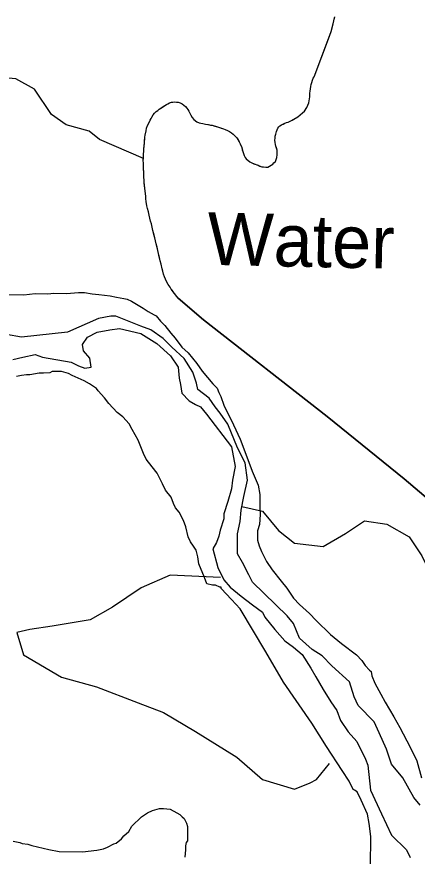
# Model space of a CAD drawing. Extents: x 3245246 to 3283090, y 806824 to 832173.
# Drawn here: x 3271900 to 3272663, y 827254 to 828851 of the extents above; entities that cross this region are included whole.
import ezdxf

# ---------------------------------------------------------------- set-up
doc = ezdxf.new("R2010")
doc.units = 0
for name, color, linetype in [('V-RIVR-IDEN', 7, 'Continuous'), ('V-SITE-VEGE', 7, 'Continuous'), ('V-TOPO-SHOR', 7, 'Continuous')]:
    doc.layers.add(name, color=color, linetype=linetype)

msp = doc.modelspace()

# ---------------------------------------------------------------- linework, layer by layer
at = {"layer": 'V-SITE-VEGE'}
for p, q in [((3272503.1, 828837.7), (3272504.1, 828843.8)), ((3272504.1, 828843.8), (3272505.8, 828851.3)), ((3272499.1, 828823.2), (3272503.1, 828837.7)), ((3272466.4, 828737), (3272499.1, 828823.2)), ((3272460.8, 828722.5), (3272464.8, 828734.1)), ((3272464.8, 828734.1), (3272466.4, 828737)), ((3272459.2, 828709.6), (3272459.5, 828714)), ((3272459.5, 828714), (3272460, 828718.2)), ((3272460, 828718.2), (3272460.8, 828722.5)), ((3272456.3, 828687.6), (3272458.3, 828698.6)), ((3272458.3, 828698.6), (3272458.6, 828702.8)), ((3272458.6, 828702.8), (3272458.7, 828706.1)), ((3272458.7, 828706.1), (3272459.2, 828709.6)), ((3272171.5, 828675.1), (3272181.8, 828682.3)), ((3272181.8, 828682.3), (3272190.9, 828687.2)), ((3272190.9, 828687.2), (3272194.5, 828688.4)), ((3272194.5, 828688.4), (3272201.1, 828689.2)), ((3272201.1, 828689.2), (3272207.5, 828688.6)), ((3272207.5, 828688.6), (3272211.2, 828687.4)), ((3272211.2, 828687.4), (3272214.9, 828685.4)), ((3272214.9, 828685.4), (3272218.1, 828683.1)), ((3272218.1, 828683.1), (3272221.2, 828680.4)), ((3272452.6, 828678.7), (3272456.3, 828687.6)), ((3272160.1, 828664.5), (3272162.1, 828668)), ((3272162.1, 828668), (3272165.3, 828671)), ((3272165.3, 828671), (3272168.4, 828673.1)), ((3272168.4, 828673.1), (3272171.5, 828675.1)), ((3272221.2, 828680.4), (3272223.7, 828677.5)), ((3272223.7, 828677.5), (3272225.9, 828674.5)), ((3272225.9, 828674.5), (3272227.8, 828671.4)), ((3272227.8, 828671.4), (3272229.5, 828667.6)), ((3272229.5, 828667.6), (3272231.4, 828663.9)), ((3272435.4, 828660.8), (3272444.6, 828668.3)), ((3272444.6, 828668.3), (3272448.2, 828671.7)), ((3272448.2, 828671.7), (3272452.6, 828678.7)), ((3272149.3, 828644.5), (3272153.9, 828654.3)), ((3272153.9, 828654.3), (3272155.7, 828657.8)), ((3272155.7, 828657.8), (3272157.3, 828660.4)), ((3272157.3, 828660.4), (3272160.1, 828664.5)), ((3272231.4, 828663.9), (3272233.9, 828659.6)), ((3272233.9, 828659.6), (3272237.1, 828655.6)), ((3272237.1, 828655.6), (3272243.2, 828651.1)), ((3272243.2, 828651.1), (3272247.4, 828649.4)), ((3272410.7, 828648.5), (3272413.9, 828649.8)), ((3272413.9, 828649.8), (3272417, 828650.8)), ((3272417, 828650.8), (3272420.7, 828652.7)), ((3272420.7, 828652.7), (3272428.1, 828656.1)), ((3272428.1, 828656.1), (3272435.4, 828660.8)), ((3272144.7, 828626.1), (3272146.2, 828634.2)), ((3272146.2, 828634.2), (3272147.4, 828639)), ((3272147.4, 828639), (3272149.3, 828644.5)), ((3272247.4, 828649.4), (3272250.9, 828648.5)), ((3272250.9, 828648.5), (3272254.2, 828648)), ((3272254.2, 828648), (3272259.6, 828646.7)), ((3272259.6, 828646.7), (3272272.4, 828644.7)), ((3272272.4, 828644.7), (3272282.4, 828641.6)), ((3272282.4, 828641.6), (3272286.1, 828640.2)), ((3272286.1, 828640.2), (3272294, 828637.8)), ((3272294, 828637.8), (3272297.3, 828636.7)), ((3272297.3, 828636.7), (3272301.2, 828634.8)), ((3272301.2, 828634.8), (3272305.1, 828632.8)), ((3272395, 828632.6), (3272396.2, 828635.9)), ((3272396.2, 828635.9), (3272397.5, 828638.9)), ((3272397.5, 828638.9), (3272399.1, 828641.7)), ((3272399.1, 828641.7), (3272401.4, 828643.9)), ((3272401.4, 828643.9), (3272404.3, 828645.6)), ((3272404.3, 828645.6), (3272410.7, 828648.5)), ((3272143.5, 828614.2), (3272144.2, 828621.9)), ((3272144.2, 828621.9), (3272144.7, 828626.1)), ((3272305.1, 828632.8), (3272308.8, 828630.3)), ((3272308.8, 828630.3), (3272312.1, 828627.8)), ((3272312.1, 828627.8), (3272315.3, 828624.8)), ((3272315.3, 828624.8), (3272319, 828621)), ((3272319, 828621), (3272323.9, 828613.4)), ((3272392, 828616.6), (3272392.1, 828620.3)), ((3272392.1, 828620.3), (3272392.6, 828624.3)), ((3272392.6, 828624.3), (3272393.8, 828628)), ((3272393.8, 828628), (3272395, 828632.6)), ((3272142.3, 828599.1), (3272143, 828610.7)), ((3272143, 828610.7), (3272143.5, 828614.2)), ((3272323.9, 828613.4), (3272325.6, 828609.6)), ((3272325.6, 828609.6), (3272328.5, 828602.3)), ((3272328.5, 828602.3), (3272330.5, 828595)), ((3272392.3, 828611.9), (3272392, 828616.6)), ((3272392.9, 828608.2), (3272392.3, 828611.9)), ((3272393.7, 828604.9), (3272392.9, 828608.2)), ((3272396, 828597.3), (3272393.7, 828604.9)), ((3272141, 828577.9), (3272141.6, 828585.9)), ((3272141.5, 828588.9), (3272141.8, 828596)), ((3272141.6, 828585.9), (3272141.5, 828588.9)), ((3272141.8, 828596), (3272142.3, 828599.1)), ((3272330.5, 828595), (3272331.8, 828591)), ((3272331.8, 828591), (3272333.2, 828587)), ((3272333.2, 828587), (3272334.9, 828583.7)), ((3272395.5, 828583.2), (3272396.2, 828588.3)), ((3272396.3, 828593.4), (3272396, 828597.3)), ((3272396.2, 828588.3), (3272396.3, 828593.4)), ((3272141.3, 828572.7), (3272141, 828577.9)), ((3272141.2, 828566.7), (3272141.3, 828572.7)), ((3272334.9, 828583.7), (3272336.8, 828580.8)), ((3272336.8, 828580.8), (3272343.8, 828574.9)), ((3272343.8, 828574.9), (3272347.9, 828573)), ((3272347.9, 828573), (3272366.9, 828565.8)), ((3272378.1, 828565.3), (3272387.9, 828570.4)), ((3272387.9, 828570.4), (3272390, 828573)), ((3272390, 828573), (3272392.7, 828576)), ((3272392.7, 828576), (3272395.5, 828583.2)), ((3272142.9, 828535), (3272141.2, 828566.7)), ((3272366.9, 828565.8), (3272370.4, 828565.5)), ((3272370.4, 828565.5), (3272374.4, 828565)), ((3272374.4, 828565), (3272378.1, 828565.3)), ((3272144, 828524.6), (3272142.9, 828535)), ((3272145.9, 828509.6), (3272144, 828524.6)), ((3272146, 828504.7), (3272145.9, 828509.6)), ((3272146.4, 828499.9), (3272146, 828504.7)), ((3272147.7, 828491.5), (3272146.4, 828499.9)), ((3272149.2, 828486.2), (3272147.7, 828491.5)), ((3272150.6, 828480.2), (3272149.2, 828486.2)), ((3272152.4, 828473.5), (3272150.6, 828480.2)), ((3272155, 828462.3), (3272152.4, 828473.5)), ((3272156.5, 828456.9), (3272155, 828462.3)), ((3272159.3, 828444.3), (3272156.5, 828456.9)), ((3272160.5, 828439.9), (3272159.3, 828444.3)), ((3272162.7, 828430.2), (3272160.5, 828439.9)), ((3272164.3, 828424.6), (3272162.7, 828430.2)), ((3272165.5, 828418.9), (3272164.3, 828424.6)), ((3272168, 828409.3), (3272165.5, 828418.9)), ((3272170.4, 828397.8), (3272168, 828409.3)), ((3272173.2, 828386.5), (3272170.4, 828397.8)), ((3272175.1, 828380.3), (3272173.2, 828386.5)), ((3272176.8, 828371.3), (3272175.1, 828380.3)), ((3272179.5, 828361.5), (3272176.8, 828371.3)), ((3272181.4, 828356.2), (3272179.5, 828361.5)), ((3272183.3, 828352), (3272181.4, 828356.2)), ((3272188.5, 828341.5), (3272183.3, 828352)), ((3272192.2, 828336.4), (3272188.5, 828341.5)), ((3272194.3, 828333), (3272192.2, 828336.4)), ((3272200.7, 828324.7), (3272194.3, 828333)), ((3271865.9, 828322.9), (3271913.5, 828322.2)), ((3271913.5, 828322.2), (3271935, 828324.3)), ((3271935, 828324.3), (3271958.8, 828324)), ((3271958.8, 828324), (3271970.8, 828325)), ((3271970.8, 828325), (3271994.6, 828324.7)), ((3271994.6, 828324.7), (3272017.2, 828326.7)), ((3272017.2, 828326.7), (3272029.2, 828326.6)), ((3272029.2, 828326.6), (3272043.4, 828324)), ((3272043.4, 828324), (3272056.5, 828322.6)), ((3272056.5, 828322.6), (3272077.9, 828319.9)), ((3272077.9, 828319.9), (3272089.8, 828317.4)), ((3272089.8, 828317.4), (3272104, 828314.8)), ((3272104, 828314.8), (3272110, 828313.5)), ((3272204.8, 828319.1), (3272200.7, 828324.7)), ((3272207.6, 828315.9), (3272204.8, 828319.1)), ((3272255.8, 828274.5), (3272207.6, 828315.9)), ((3272110, 828313.5), (3272118.3, 828309.8)), ((3272118.3, 828309.8), (3272140.7, 828296.4)), ((3272140.7, 828296.4), (3272150.1, 828290.3)), ((3272150.1, 828290.3), (3272162, 828284.2)), ((3272162, 828284.2), (3272165.5, 828281.8)), ((3272165.5, 828281.8), (3272173.7, 828272.1)), ((3272173.7, 828272.1), (3272181.9, 828263.7)), ((3272491.2, 828090.3), (3272255.8, 828274.5)), ((3272181.9, 828263.7), (3272193.7, 828249.2)), ((3272193.7, 828249.2), (3272201.9, 828239.6)), ((3272201.9, 828239.6), (3272214.7, 828222.7)), ((3272214.7, 828222.7), (3272226.5, 828211.8)), ((3272226.5, 828211.8), (3272242.9, 828191.4)), ((3272242.9, 828191.4), (3272253.4, 828176.9)), ((3271942.4, 828172.9), (3271924.5, 828169.6)), ((3271950.8, 828172.8), (3271942.4, 828172.9)), ((3271962.7, 828173.8), (3271950.8, 828172.8)), ((3271967.5, 828176.1), (3271962.7, 828173.8)), ((3271985.4, 828175.9), (3271967.5, 828176.1)), ((3271998.4, 828172.1), (3271985.4, 828175.9)), ((3272005.5, 828168.5), (3271998.4, 828172.1)), ((3272253.4, 828176.9), (3272273.3, 828152.8)), ((3271909, 828168.6), (3271899.5, 828166.4)), ((3271918.6, 828169.7), (3271909, 828168.6)), ((3271924.5, 828169.6), (3271918.6, 828169.7)), ((3272028, 828158.6), (3272005.5, 828168.5)), ((3272038.6, 828152.5), (3272028, 828158.6)), ((3272051.6, 828144), (3272038.6, 828152.5)), ((3272055.1, 828139.2), (3272051.6, 828144)), ((3272066.9, 828125.9), (3272055.1, 828139.2)), ((3272273.3, 828152.8), (3272281.5, 828144.4)), ((3272281.5, 828144.4), (3272285, 828136)), ((3272075, 828115.1), (3272066.9, 828125.9)), ((3272285, 828136), (3272288.5, 828128.8)), ((3272288.5, 828128.8), (3272294.2, 828112)), ((3272091.5, 828098.2), (3272075, 828115.1)), ((3272294.2, 828112), (3272312.7, 828074.8)), ((3272102.1, 828089.7), (3272091.5, 828098.2)), ((3272113.8, 828076.4), (3272102.1, 828089.7)), ((3272119.6, 828065.6), (3272113.8, 828076.4)), ((3272312.7, 828074.8), (3272325.4, 828047.3)), ((3272638.4, 827971.9), (3272491.2, 828090.3)), ((3272131.2, 828045.2), (3272119.6, 828065.6)), ((3272141.6, 828020.1), (3272131.2, 828045.2)), ((3272325.4, 828047.3), (3272340.4, 828008.9)), ((3272146.2, 828009.3), (3272141.6, 828020.1)), ((3272157.9, 827994.8), (3272146.2, 828009.3)), ((3272167.3, 827982.8), (3272157.9, 827994.8)), ((3272340.4, 828008.9), (3272348.4, 827986.2)), ((3272177.7, 827962.4), (3272167.3, 827982.8)), ((3272348.4, 827986.2), (3272360, 827959.8)), ((3272688.1, 827929.6), (3272638.4, 827971.9)), ((3272183.5, 827950.4), (3272177.7, 827962.4)), ((3272194.1, 827937.1), (3272183.5, 827950.4)), ((3272360, 827959.8), (3272363.3, 827941.9)), ((3272198.7, 827925.2), (3272194.1, 827937.1)), ((3272363.3, 827941.9), (3272363, 827919.3)), ((3272202.1, 827916.8), (3272198.7, 827925.2)), ((3272209.1, 827908.3), (3272202.1, 827916.8)), ((3272363, 827919.3), (3272363.9, 827903.8)), ((3272217.3, 827892.7), (3272209.1, 827908.3)), ((3272363.9, 827903.8), (3272362.5, 827884.7)), ((3272221.9, 827880.8), (3272217.3, 827892.7)), ((3272362.5, 827884.7), (3272358.7, 827872.9)), ((3272226.4, 827861.6), (3272221.9, 827880.8)), ((3272358.7, 827872.9), (3272358.5, 827855)), ((3272231, 827852), (3272226.4, 827861.6)), ((3272236.8, 827843.6), (3272231, 827852)), ((3272358.5, 827855), (3272361.9, 827844.3)), ((3272241.5, 827836.4), (3272236.8, 827843.6)), ((3272244.9, 827823.3), (3272241.5, 827836.4)), ((3272361.9, 827844.3), (3272366.5, 827833.5)), ((3272247.1, 827810.1), (3272244.9, 827823.3)), ((3272366.5, 827833.5), (3272375.8, 827814.3)), ((3272257.4, 827783.8), (3272247.1, 827810.1)), ((3272375.8, 827814.3), (3272386.3, 827798.7)), ((3272386.3, 827798.7), (3272403.9, 827777)), ((3272262, 827771.8), (3272257.4, 827783.8)), ((3272272.7, 827769.3), (3272262, 827771.8)), ((3272403.9, 827777), (3272414.4, 827763.7)), ((3272278.7, 827769.2), (3272272.7, 827769.3)), ((3272287, 827765.5), (3272278.7, 827769.2)), ((3272289.3, 827765.5), (3272287, 827765.5)), ((3272289.3, 827763.1), (3272289.3, 827765.5)), ((3272309.3, 827742.5), (3272289.3, 827763.1)), ((3272414.4, 827763.7), (3272427.2, 827744.5)), ((3272325.7, 827724.4), (3272309.3, 827742.5)), ((3272427.2, 827744.5), (3272439, 827732.4)), ((3272374.6, 827642.8), (3272325.7, 827724.4)), ((3272439, 827732.4), (3272457.8, 827715.5)), ((3272457.8, 827715.5), (3272470.7, 827702.2)), ((3272470.7, 827702.2), (3272497.7, 827675.6)), ((3272497.7, 827675.6), (3272519, 827658.6)), ((3272519, 827658.6), (3272547.2, 827636.8)), ((3272408.3, 827585.1), (3272374.6, 827642.8)), ((3272547.2, 827636.8), (3272557.8, 827625.9)), ((3272557.8, 827625.9), (3272563.6, 827616.3)), ((3272563.6, 827616.3), (3272571.8, 827607.9)), ((3272571.8, 827607.9), (3272575.4, 827605.4)), ((3272575.4, 827605.4), (3272576.5, 827597.1)), ((3272576.5, 827597.1), (3272582.2, 827582.7)), ((3272462, 827506.9), (3272408.3, 827585.1)), ((3272582.2, 827582.7), (3272593.8, 827562.3)), ((3272593.8, 827562.3), (3272602, 827546.7)), ((3272602, 827546.7), (3272618.3, 827519.1)), ((3272618.3, 827519.1), (3272629.9, 827498.6)), ((3272490, 827462.5), (3272462, 827506.9)), ((3272629.9, 827498.6), (3272649.6, 827461.4)), ((3272520.3, 827416.8), (3272490, 827462.5)), ((3272649.6, 827461.4), (3272662.4, 827435.1)), ((3272662.4, 827435.1), (3272671.4, 827402.8)), ((3272533.2, 827396.4), (3272520.3, 827416.8)), ((3272541.3, 827380.8), (3272533.2, 827396.4)), ((3272543.6, 827379.5), (3272541.3, 827380.8)), ((3272548.4, 827375.9), (3272543.6, 827379.5)), ((3272556.5, 827360.3), (3272548.4, 827375.9)), ((3272568, 827333.9), (3272556.5, 827360.3)), ((3272148.7, 827336.2), (3272158.5, 827340.4)), ((3272158.5, 827340.4), (3272171.6, 827344.6)), ((3272171.6, 827344.6), (3272179.2, 827344.5)), ((3272179.2, 827344.5), (3272192.2, 827343.2)), ((3272192.2, 827343.2), (3272205.1, 827336.5)), ((3272119, 827310.6), (3272137.7, 827328.8)), ((3272137.7, 827328.8), (3272148.7, 827336.2)), ((3272205.1, 827336.5), (3272210.5, 827333.2)), ((3272210.5, 827333.2), (3272214.8, 827328.8)), ((3272214.8, 827328.8), (3272219.1, 827325.4)), ((3272219.1, 827325.4), (3272223.3, 827316.7)), ((3272571.3, 827316), (3272568, 827333.9)), ((3272113.5, 827300.9), (3272119, 827310.6)), ((3272223.3, 827316.7), (3272225.4, 827310.2)), ((3272225.4, 827310.2), (3272225, 827283.1)), ((3272574.6, 827291), (3272571.3, 827316)), ((3272099.2, 827287), (3272103.6, 827292.3)), ((3272103.6, 827292.3), (3272113.5, 827300.9)), ((3271893, 827282.3), (3271906, 827279.9)), ((3271906, 827279.9), (3271910.3, 827277.7)), ((3271910.3, 827277.7), (3271921.1, 827276.4)), ((3271921.1, 827276.4), (3271928.7, 827274.2)), ((3272072.9, 827271.1), (3272085, 827277.4)), ((3272085, 827277.4), (3272089.3, 827278.4)), ((3272089.3, 827278.4), (3272099.2, 827287)), ((3272222.8, 827279.8), (3272221.6, 827273.3)), ((3272225, 827283.1), (3272222.8, 827279.8)), ((3272573.8, 827233.8), (3272574.6, 827291)), ((3271928.7, 827274.2), (3271961.1, 827266.1)), ((3271961.1, 827266.1), (3271980.6, 827262.6)), ((3271980.6, 827262.6), (3272025.1, 827262)), ((3272025.1, 827262), (3272052.2, 827264.9)), ((3272052.2, 827264.9), (3272065.3, 827267.9)), ((3272065.3, 827267.9), (3272072.9, 827271.1)), ((3272221.5, 827265.7), (3272220.2, 827251.7)), ((3272221.6, 827273.3), (3272221.5, 827265.7))]:
    msp.add_line(p, q, dxfattribs=at)
at = {"layer": 'V-TOPO-SHOR'}
for points in [[(3272286.1, 828640.2), (3272289.2, 828639.3), (3272294, 828637.8), (3272297.3, 828636.7), (3272301.2, 828634.8), (3272305.1, 828632.8), (3272308.8, 828630.3), (3272312.1, 828627.8), (3272315.3, 828624.8), (3272319, 828621), (3272321.5, 828617), (3272323.9, 828613.4), (3272325.6, 828609.6), (3272326.8, 828606.5), (3272328.5, 828602.3), (3272329.7, 828598.1), (3272330.5, 828595), (3272331.8, 828591), (3272333.2, 828587), (3272334.9, 828583.7), (3272336.8, 828580.8), (3272343.8, 828574.9), (3272347.9, 828573), (3272351.6, 828571.6), (3272359.7, 828568.6), (3272363.2, 828567.2), (3272366.9, 828565.8), (3272370.4, 828565.5), (3272374.4, 828565), (3272378.1, 828565.3), (3272387.9, 828570.4), (3272390, 828573), (3272392.7, 828576), (3272395.5, 828583.2), (3272396.2, 828588.3), (3272396.3, 828593.4), (3272396, 828597.3), (3272394.8, 828601.5), (3272393.7, 828604.9), (3272392.9, 828608.2), (3272392.3, 828611.9), (3272392, 828616.6), (3272392.1, 828620.3), (3272392.6, 828624.3), (3272393.8, 828628), (3272395, 828632.6), (3272396.2, 828635.9), (3272397.5, 828638.9), (3272399.1, 828641.7), (3272401.4, 828643.9), (3272404.3, 828645.6), (3272407.4, 828647.1), (3272410.7, 828648.5), (3272413.9, 828649.8), (3272417, 828650.8), (3272420.7, 828652.7), (3272424.7, 828654.6), (3272428.1, 828656.1), (3272435.4, 828660.8), (3272444.6, 828668.3), (3272448.2, 828671.7), (3272452.6, 828678.7), (3272456.3, 828687.6), (3272458.3, 828698.6), (3272458.6, 828702.8), (3272458.7, 828706.1), (3272459.2, 828709.6), (3272459.5, 828714), (3272460, 828718.2), (3272460.8, 828722.5), (3272464.8, 828734.1), (3272466.4, 828737), (3272493.7, 828809), (3272499.1, 828823.2), (3272503.1, 828837.7), (3272504.1, 828843.8), (3272504.9, 828846.9), (3272505.8, 828851.3)], [(3272141.3, 828581.5), (3272057.6, 828617.4), (3272037.7, 828633.4), (3271993.7, 828645.4), (3271965.8, 828665.3), (3271933.8, 828713.3), (3271897.9, 828733.3), (3271850, 828737.3), (3271810, 828733.3), (3271766.1, 828741.3), (3271738.1, 828745.3), (3271710.1, 828733.4), (3271614.3, 828717.4), (3271602.3, 828693.5), (3271594.3, 828677.5), (3271578.3, 828653.5), (3271570.3, 828637.6), (3271554.3, 828625.6), (3271546.3, 828617.6)], [(3272207.6, 828315.9), (3272204.8, 828319.1), (3272200.7, 828324.7), (3272198.8, 828327.2), (3272196.2, 828330.6), (3272194.3, 828333), (3272192.2, 828336.4), (3272188.5, 828341.5), (3272186, 828346.4), (3272183.3, 828352), (3272181.4, 828356.2), (3272179.5, 828361.5), (3272178.1, 828366.8), (3272176.8, 828371.3), (3272175.1, 828380.3), (3272173.2, 828386.5), (3272171.6, 828393.2), (3272170.4, 828397.8), (3272169.8, 828400.9), (3272168, 828409.3), (3272167.2, 828412.7), (3272165.5, 828418.9), (3272164.3, 828424.6), (3272162.7, 828430.2), (3272161.7, 828434.6), (3272160.5, 828439.9), (3272159.3, 828444.3), (3272156.5, 828456.9), (3272155, 828462.3), (3272152.4, 828473.5), (3272150.6, 828480.2), (3272149.2, 828486.2), (3272147.7, 828491.5), (3272146.4, 828499.9), (3272146, 828504.7), (3272145.9, 828509.6), (3272145.4, 828514.4), (3272144, 828524.6), (3272143.3, 828531.7), (3272142.9, 828535), (3272142.2, 828550.2), (3272141.8, 828555.5), (3272141.5, 828561), (3272141.2, 828566.7), (3272141.3, 828572.7), (3272141, 828577.9), (3272141.3, 828581.5), (3272141.6, 828585.9), (3272141.5, 828588.9), (3272141.8, 828596), (3272142.3, 828599.1), (3272142.7, 828606.1), (3272143, 828610.7), (3272143.5, 828614.2), (3272143.8, 828617.3), (3272144.2, 828621.9), (3272144.7, 828626.1), (3272146.2, 828634.2), (3272147.4, 828639), (3272149.3, 828644.5), (3272152.5, 828651.5), (3272153.9, 828654.3), (3272155.7, 828657.8), (3272157.3, 828660.4), (3272160.1, 828664.5), (3272162.1, 828668), (3272165.3, 828671), (3272168.4, 828673.1), (3272171.5, 828675.1), (3272177.5, 828679.3), (3272181.8, 828682.3), (3272184.9, 828684), (3272187.8, 828685.5), (3272190.9, 828687.2), (3272194.5, 828688.4), (3272197.6, 828688.8), (3272201.1, 828689.2), (3272204.2, 828688.9), (3272207.5, 828688.6), (3272211.2, 828687.4), (3272214.9, 828685.4), (3272218.1, 828683.1), (3272221.2, 828680.4), (3272223.7, 828677.5), (3272225.9, 828674.5), (3272227.8, 828671.4), (3272229.5, 828667.6), (3272231.4, 828663.9), (3272233.9, 828659.6), (3272237.1, 828655.6), (3272243.2, 828651.1), (3272247.4, 828649.4), (3272250.9, 828648.5), (3272254.2, 828648), (3272259.6, 828646.7), (3272264.5, 828646), (3272268.9, 828645.2), (3272272.4, 828644.7), (3272277.6, 828643), (3272282.4, 828641.6), (3272286.1, 828640.2)], [(3272207.6, 828315.9), (3272255.8, 828274.5), (3272491.2, 828090.3), (3272638.4, 827971.9), (3272688.1, 827929.6)], [(3272668.6, 827350.9), (3272656.8, 827365.1), (3272635.5, 827403), (3272614.2, 827429), (3272604.7, 827457.4), (3272590.5, 827488.2), (3272581, 827509.5), (3272550.3, 827540.3), (3272543.2, 827556.9), (3272533.7, 827585.3), (3272500.6, 827616.1), (3272481.6, 827635.1), (3272462.7, 827646.9), (3272439, 827668.3), (3272427.2, 827696.7), (3272415.4, 827710.9), (3272349.1, 827774.9), (3272342, 827789.1), (3272330.2, 827812.8), (3272320.7, 827829.3), (3272320.7, 827848.3), (3272320.7, 827867.2), (3272325.5, 827890.9), (3272327.8, 827912.2), (3272332.6, 827938.3), (3272339.7, 827969), (3272335, 828002.2), (3272320.8, 828030.6), (3272301.9, 828075.6), (3272287.7, 828096.9), (3272278.2, 828108.8), (3272266.4, 828125.3), (3272245.1, 828141.9), (3272242.7, 828153.8), (3272235.6, 828175.1), (3272219, 828201.1), (3272195.4, 828222.5), (3272178.8, 828239), (3272155.1, 828255.6), (3272136.2, 828262.7), (3272117.3, 828269.9), (3272088.8, 828281.7), (3272079.4, 828281.7), (3272055.7, 828277), (3271996.5, 828251), (3271908.9, 828241.5), (3271880.4, 828246.3)], [(3271892.3, 828198.9), (3271911.2, 828203.6), (3271934.9, 828208.4), (3271949.1, 828203.6), (3272003.6, 828194.1), (3272017.8, 828187), (3272029.6, 828182.3), (3272041.4, 828184.6), (3272039.1, 828201.2), (3272027.2, 828215.4), (3272024.9, 828227.3), (3272034.4, 828241.5), (3272053.3, 828250.9), (3272077, 828255.7), (3272095.9, 828258), (3272136.2, 828248.5), (3272167, 828229.6), (3272193, 828205.9), (3272207.2, 828184.6), (3272209.6, 828163.3), (3272211.9, 828151.4), (3272214.3, 828134.8), (3272228.5, 828120.6), (3272240.3, 828113.5), (3272249.8, 828108.8), (3272261.6, 828094.6), (3272309, 828033), (3272316, 827995.1), (3272311.3, 827969), (3272308.9, 827952.5), (3272301.8, 827928.8), (3272294.7, 827905.1), (3272294.7, 827895.6), (3272287.6, 827874.3), (3272285.2, 827862.5), (3272280.5, 827850.7), (3272273.4, 827838.8), (3272282.8, 827803.3), (3272294.6, 827779.6), (3272306.5, 827765.4), (3272327.8, 827748.8), (3272349.1, 827732.2), (3272368, 827718), (3272372.7, 827708.5), (3272391.7, 827684.9), (3272410.6, 827663.5), (3272427.2, 827651.7), (3272443.8, 827637.5), (3272460.3, 827611.4), (3272469.8, 827594.8), (3272484, 827571.2), (3272498.2, 827547.5), (3272510, 827530.9), (3272517.1, 827511.9), (3272531.3, 827490.6), (3272547.9, 827471.7), (3272564.4, 827438.5), (3272569.2, 827426.7), (3272573.9, 827379.3), (3272595.2, 827334.3), (3272614.1, 827294), (3272642.5, 827265.6), (3272649.6, 827251.4)], [(3272328.6, 827918.9), (3272368.1, 827910.1), (3272398.5, 827873.6), (3272428.9, 827849.3), (3272483.6, 827843.2), (3272526.1, 827867.5), (3272562.5, 827891.9), (3272605.1, 827885.8), (3272647.6, 827861.5), (3272671.9, 827825), (3272696.2, 827776.4), (3272720.5, 827721.7), (3272757, 827660.9), (3272811.7, 827600.2), (3272872.4, 827557.6), (3272921.1, 827503), (3272975.7, 827442.2), (3273018.3, 827399.7), (3273073, 827363.2), (3273133.7, 827326.7), (3273206.7, 827302.4), (3273255.3, 827278.1), (3273322.1, 827247.7)], [(3272288, 827784), (3272191.9, 827788.6), (3272137.2, 827764.2), (3272082.5, 827727.8), (3272040, 827703.5), (3271967, 827691.3), (3271924.5, 827685.2), (3271900.2, 827679.2), (3271912.4, 827636.6), (3271985.3, 827594.1), (3272052.1, 827575.9), (3272131.1, 827545.5), (3272179.7, 827527.3), (3272240.5, 827490.8), (3272319.5, 827442.2), (3272368.1, 827399.7), (3272428.9, 827381.4), (3272459.2, 827393.6), (3272471.4, 827399.7), (3272495.7, 827430)]]:
    msp.add_lwpolyline(points, dxfattribs=at)

# ---------------------------------------------------------------- texts
at = {"layer": 'V-RIVR-IDEN'}
msp.add_text('Water', height=100, rotation=358.7876, dxfattribs=at).set_placement((3272262.3, 828379.2))

doc.saveas('drawing.dxf')
